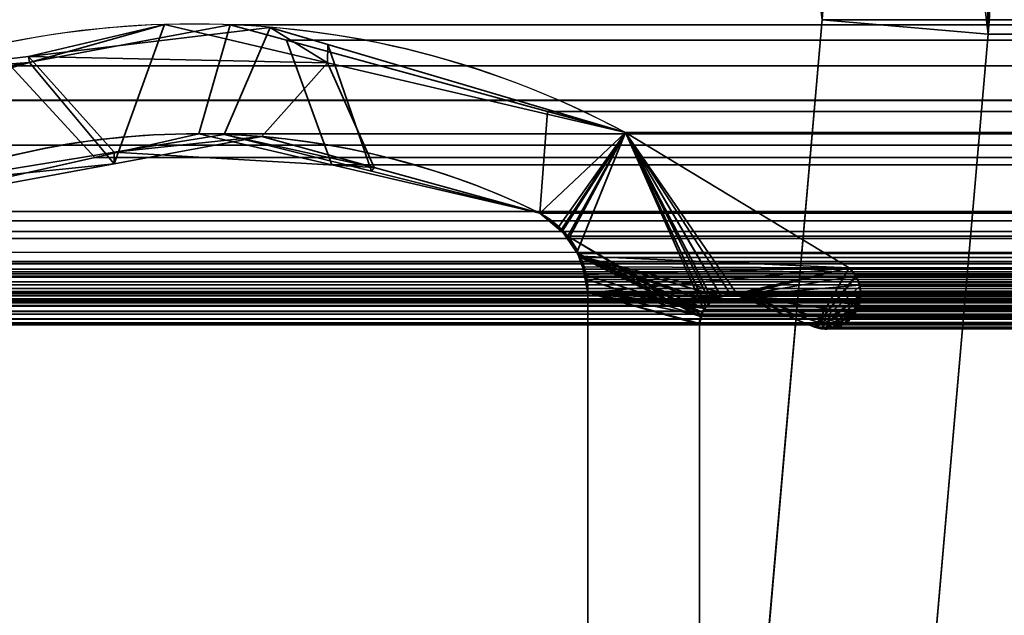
# Model space of a CAD drawing. Header units: millimetres. Extents: x -603 to 3703, y -115 to 193.
# Tile 459 of 656: x 1028.89 to 1037.74, y 8.93 to 14.28. Entities that reach past the tile are written whole.
import ezdxf

# ---------------------------------------------------------------- set-up
doc = ezdxf.new("R2010")
doc.units = ezdxf.units.MM
doc.layers.add('152', color=7, linetype='Continuous', true_color=0xffffff)

# ---------------------------------------------------------------- blocks, each defined once
blk = doc.blocks.new('UG_SURFACE_002')
at = {"layer": '152', "color": 252, "linetype": 'Continuous', "lineweight": 35}
for points in [[(2165, -18, 2212.25), (2165, 174.4, 2212.25), (835, 174.4, 2212.25), (835, -18, 2212.25)], [(985, -18, 2062.2499), (985, 174.4, 2062.2499), (2015.0001, 174.4, 2062.2499), (2015.0001, -18, 2062.2499)]]:
    blk.add_3dface(points, dxfattribs=at)
blk = doc.blocks.new('UG_SURFACE_050')
at = {"layer": '152', "color": 252, "linetype": 'Continuous', "lineweight": 35}
for points in [[(1036.1067, 14.2823, -8.75), (1036.0289, 14.9279, -8.75), (1037.4492, 15.41, -8.75), (1037.601, 14.1516, -8.75)], [(1037.5905, 14.7887, 2009.6595), (1037.601, 14.1516, -8.75), (1037.4492, 15.41, -8.75)], [(1036.0289, 14.9279, -8.75), (1036.1067, 14.2823, -8.75), (1036.1067, 14.2823, 2011.1434)], [(1036.1067, 14.2823, 2011.1434), (1036.1013, 14.6091, 2011.1487), (1036.0289, 14.9279, -8.75)], [(1037.601, 14.1516, 2009.649), (1037.5905, 14.7887, 2009.6595), (1036.1013, 14.6091, 2011.1487), (1036.1067, 14.2823, 2011.1434)], [(1037.5905, 14.7887, 2009.6595), (1037.601, 14.1516, 2009.649), (1037.601, 14.1516, -8.75)], [(1036.1067, 14.2823, 2011.1434), (1036.1067, 14.2823, -8.75), (1035.5085, 7.4461, -8.75), (1035.5085, 7.4461, 2011.7414)], [(1037.0028, 7.3154, 2010.2472), (1037.601, 14.1516, 2009.649), (1036.1067, 14.2823, 2011.1434), (1035.5085, 7.4461, 2011.7414)], [(1035.5085, 7.4461, -8.75), (1036.1067, 14.2823, -8.75), (1037.601, 14.1516, -8.75), (1037.0028, 7.3154, -8.75)], [(1037.601, 14.1516, 2009.649), (1037.0028, 7.3154, 2010.2472), (1037.0028, 7.3154, -8.75), (1037.601, 14.1516, -8.75)]]:
    blk.add_3dface(points, dxfattribs=at)
blk = doc.blocks.new('UG_SURFACE_055')
at = {"layer": '152', "color": 252, "linetype": 'Continuous', "lineweight": 35}
for points in [[(1036.1067, 14.2823, 2011.1434), (1036.1013, 14.6091, 2011.1487), (1037.5905, 14.7887, 2009.6595), (1037.601, 14.1516, 2009.649)], [(1962.4095, 14.7887, 2009.6595), (1037.601, 14.1516, 2009.649), (1037.5905, 14.7887, 2009.6595)], [(1962.4095, 14.7887, 2009.6595), (1962.399, 14.1516, 2009.649), (1037.601, 14.1516, 2009.649)], [(1036.1013, 14.6091, 2011.1487), (1963.8933, 14.2823, 2011.1434), (1963.8987, 14.6091, 2011.1487)], [(1036.1013, 14.6091, 2011.1487), (1036.1067, 14.2823, 2011.1434), (1963.8933, 14.2823, 2011.1434)], [(1023.5, -29.92, 2023.7501), (1976.5, -29.92, 2023.7501), (1976.5, 14.42, 2023.7501), (1023.5, 14.42, 2023.7501)], [(1025, -29.92, 2022.2499), (1025, 14.42, 2022.2499), (1975, 14.42, 2022.2499), (1975, -29.92, 2022.2499)], [(1036.1067, 14.2823, 2011.1434), (1035.5085, 7.4461, 2011.7414), (1964.4915, 7.4461, 2011.7414), (1963.8933, 14.2823, 2011.1434)], [(1035.5085, 7.4461, 2011.7414), (1036.1067, 14.2823, 2011.1434), (1037.601, 14.1516, 2009.649), (1037.0028, 7.3154, 2010.2472)], [(1037.601, 14.1516, 2009.649), (1962.399, 14.1516, 2009.649), (1962.9972, 7.3154, 2010.2472), (1037.0028, 7.3154, 2010.2472)]]:
    blk.add_3dface(points, dxfattribs=at)
blk = doc.blocks.new('UG_SURFACE_092')
at = {"layer": '152', "color": 7, "linetype": 'Continuous', "lineweight": 35}
for points in [[(1028.967, 13.9521, -8.75), (1030.192, 14.2393, 2017.0579), (1031.657, 13.8955, 2015.5931)], [(1028.967, 13.9521, -8.75), (1028.978, 13.897, 2018.2719), (1030.192, 14.2393, 2017.0579)], [(1031.657, 13.8955, 2015.5931), (1031.1409, 14.2136, -8.75), (1028.967, 13.9521, -8.75)], [(1028.967, 13.9521, -8.75), (1031.1409, 14.2136, -8.75), (1030.7267, 13.2515, -8.75), (1029.7376, 13.0907, -8.75)], [(1029.7383, 12.9862, 2017.5116), (1030.192, 14.2393, 2017.0579), (1028.978, 13.897, 2018.2719)], [(1029.7383, 12.9862, 2017.5116), (1031.0676, 13.231, 2016.1824), (1031.657, 13.8955, 2015.5931), (1030.192, 14.2393, 2017.0579)], [(1032.0545, 12.9202, -8.75), (1030.7267, 13.2515, -8.75), (1031.1409, 14.2136, -8.75), (1031.6603, 14.0597, -8.75)], [(1031.657, 13.8955, 2015.5931), (1031.6603, 14.0597, -8.75), (1031.1409, 14.2136, -8.75)], [(1031.6603, 14.0597, -8.75), (1031.657, 13.8955, 2015.5931), (1034.337, 13.2666, 2012.913)], [(1034.337, 13.2666, 2012.913), (1034.337, 13.2666, -8.75), (1031.6603, 14.0597, -8.75)], [(1031.6603, 14.0597, -8.75), (1034.337, 13.2666, -8.75), (1033.5678, 12.5427, -8.75), (1032.0545, 12.9202, -8.75)], [(1028.978, 13.897, 2018.2719), (1028.967, 13.9521, -8.75), (1027.8145, 13.8135, -8.75)], [(1029.7376, 13.0907, -8.75), (1027.9906, 12.8066, -8.75), (1027.8145, 13.8135, -8.75), (1028.967, 13.9521, -8.75)], [(1026.348, 13.1555, -8.75), (1026.348, 13.1555, 2020.9019), (1028.978, 13.897, 2018.2719)], [(1028.978, 13.897, 2018.2719), (1027.8145, 13.8135, -8.75), (1026.348, 13.1555, -8.75)], [(1028.978, 13.897, 2018.2719), (1026.348, 13.1555, 2020.9019), (1027.405, 12.5565, 2019.845), (1029.7383, 12.9862, 2017.5116)], [(1031.657, 13.8955, 2015.5931), (1031.0676, 13.231, 2016.1824), (1032.0758, 12.9535, 2015.1744)], [(1032.0758, 12.9535, 2015.1744), (1033.5678, 12.5427, 2013.6821), (1034.337, 13.2666, 2012.913), (1031.657, 13.8955, 2015.5931)], [(1029.7376, 13.0907, -8.75), (1030.7267, 13.2515, -8.75), (1032.0758, 12.9535, 2015.1744)], [(1032.0758, 12.9535, 2015.1744), (1031.0676, 13.231, 2016.1824), (1029.7376, 13.0907, -8.75)], [(1031.0676, 13.231, 2016.1824), (1029.7383, 12.9862, 2017.5116), (1029.7376, 13.0907, -8.75)], [(1030.7267, 13.2515, -8.75), (1032.0545, 12.9202, -8.75), (1032.0758, 12.9535, 2015.1744)], [(1033.7393, 12.4215, -8.75), (1033.5678, 12.5427, -8.75), (1034.337, 13.2666, -8.75)], [(1034.337, 13.2666, 2012.913), (1033.5678, 12.5427, 2013.6821), (1033.7597, 12.3814, 2013.4904)], [(1033.7604, 12.3921, -8.75), (1033.7393, 12.4215, -8.75), (1034.337, 13.2666, -8.75)], [(1033.7597, 12.3814, 2013.4904), (1033.8309, 12.3216, 2013.4192), (1034.337, 13.2666, 2012.913)], [(1033.9023, 12.1942, -8.75), (1033.7604, 12.3921, -8.75), (1034.337, 13.2666, -8.75)], [(1034.337, 13.2666, 2012.913), (1033.8309, 12.3216, 2013.4192), (1033.8992, 12.1889, 2013.3507)], [(1033.8992, 12.1889, 2013.3507), (1033.9653, 12.0607, 2013.2847), (1036.35, 12.0514, 2010.9), (1034.337, 13.2666, 2012.913)], [(1034.337, 13.2666, -8.75), (1036.35, 12.0514, -8.75), (1033.9299, 12.1557, -8.75), (1033.9023, 12.1942, -8.75)], [(1034.337, 13.2666, 2012.913), (1036.35, 12.0514, 2010.9), (1036.35, 12.0514, -8.75), (1034.337, 13.2666, -8.75)], [(1027.9906, 12.8066, -8.75), (1029.7376, 13.0907, -8.75), (1029.7383, 12.9862, 2017.5116)], [(1029.7383, 12.9862, 2017.5116), (1027.405, 12.5565, 2019.845), (1027.9906, 12.8066, -8.75)], [(1033.5678, 12.5427, 2013.6821), (1032.0758, 12.9535, 2015.1744), (1032.0545, 12.9202, -8.75)], [(1032.0545, 12.9202, -8.75), (1033.5678, 12.5427, -8.75), (1033.5678, 12.5427, 2013.6821)], [(1033.5678, 12.5427, -8.75), (1033.7393, 12.4215, -8.75), (1033.7597, 12.3814, 2013.4904)], [(1033.7597, 12.3814, 2013.4904), (1033.5678, 12.5427, 2013.6821), (1033.5678, 12.5427, -8.75)], [(1033.7393, 12.4215, -8.75), (1033.7604, 12.3921, -8.75), (1033.7597, 12.3814, 2013.4904)], [(1033.8309, 12.3216, 2013.4192), (1033.7597, 12.3814, 2013.4904), (1033.7604, 12.3921, -8.75)], [(1033.7604, 12.3921, -8.75), (1033.9023, 12.1942, -8.75), (1033.8992, 12.1889, 2013.3507)], [(1033.8992, 12.1889, 2013.3507), (1033.8309, 12.3216, 2013.4192), (1033.7604, 12.3921, -8.75)], [(1033.9653, 12.0607, 2013.2847), (1033.8992, 12.1889, 2013.3507), (1033.9023, 12.1942, -8.75)], [(1033.9023, 12.1942, -8.75), (1033.9299, 12.1557, -8.75), (1033.9756, 11.9915, 2013.2744)], [(1033.9756, 11.9915, 2013.2744), (1033.9653, 12.0607, 2013.2847), (1033.9023, 12.1942, -8.75)], [(1033.9653, 11.9898, -8.75), (1033.9299, 12.1557, -8.75), (1035.0285, 11.6524, -8.75)], [(1033.9299, 12.1557, -8.75), (1035.0879, 11.7338, -8.75), (1035.0528, 11.6857, -8.75)], [(1033.9299, 12.1557, -8.75), (1035.1832, 11.7922, -8.75), (1035.1096, 11.7471, -8.75)], [(1033.9299, 12.1557, -8.75), (1035.2839, 11.8082, -8.75), (1035.1878, 11.793, -8.75)], [(1035.1096, 11.7471, -8.75), (1035.0879, 11.7338, -8.75), (1033.9299, 12.1557, -8.75)], [(1035.3179, 11.8051, -8.75), (1035.2839, 11.8082, -8.75), (1033.9299, 12.1557, -8.75), (1036.35, 12.0514, -8.75)], [(1035.1878, 11.793, -8.75), (1035.1832, 11.7922, -8.75), (1033.9299, 12.1557, -8.75)], [(1035.0528, 11.6857, -8.75), (1035.0285, 11.6524, -8.75), (1033.9299, 12.1557, -8.75)], [(1033.9299, 12.1557, -8.75), (1033.9653, 11.9898, -8.75), (1033.9756, 11.9915, 2013.2744)], [(1036.35, 12.0514, 2010.9), (1033.9653, 12.0607, 2013.2847), (1033.9756, 11.9915, 2013.2744)], [(1033.9756, 11.9915, 2013.2744), (1034, 11.8277, 2013.2501), (1036.35, 12.0514, 2010.9)], [(1035.1884, 11.7875, 2012.0616), (1035.2839, 11.8082, 2011.9662), (1036.35, 12.0514, 2010.9), (1034, 11.8277, 2013.2501)], [(1036.35, 12.0514, 2010.9), (1035.2839, 11.8082, 2011.9662), (1035.3179, 11.8051, 2011.9321)], [(1036.35, 12.0514, -8.75), (1035.3515, 11.798, -8.75), (1035.3179, 11.8051, -8.75)], [(1035.3179, 11.8051, 2011.9321), (1035.3515, 11.798, 2011.8985), (1036.35, 12.0514, 2010.9)], [(1035.3515, 11.798, -8.75), (1036.35, 12.0514, -8.75), (1036.4059, 11.9797, -8.75)], [(1036.4075, 11.9798, 2010.8426), (1036.35, 12.0514, 2010.9), (1035.3515, 11.798, 2011.8985)], [(1036.35, 12.0514, -8.75), (1036.35, 12.0514, 2010.9), (1036.4075, 11.9798, 2010.8426)], [(1036.4075, 11.9798, 2010.8426), (1036.4059, 11.9797, -8.75), (1036.35, 12.0514, -8.75)], [(1034, 11.8277, 2013.2501), (1033.9756, 11.9915, 2013.2744), (1033.9653, 11.9898, -8.75)], [(1035.0285, 11.6524, -8.75), (1035.0208, 11.6205, -8.75), (1034, 11.8277, -8.75), (1033.9653, 11.9898, -8.75)], [(1033.9653, 11.9898, -8.75), (1034, 11.8277, -8.75), (1034, 11.8277, 2013.2501)], [(1036.4438, 11.8957, 2010.8061), (1036.4174, 11.9675, 2010.8325), (1036.4075, 11.9798, 2010.8426), (1035.3515, 11.798, 2011.8985)], [(1036.4059, 11.9797, -8.75), (1036.4217, 11.9593, -8.75), (1036.4392, 11.8953, -8.75), (1035.3515, 11.798, -8.75)], [(1036.4059, 11.9797, -8.75), (1036.4075, 11.9798, 2010.8426), (1036.4174, 11.9675, 2010.8325)], [(1036.4174, 11.9675, 2010.8325), (1036.4217, 11.9593, -8.75), (1036.4059, 11.9797, -8.75)], [(1036.4174, 11.9675, 2010.8325), (1036.4392, 11.8953, -8.75), (1036.4217, 11.9593, -8.75)], [(1036.4174, 11.9675, 2010.8325), (1036.4438, 11.8957, 2010.8061), (1036.4392, 11.8953, -8.75)], [(1035.3515, 11.798, 2011.8985), (1036.454, 11.81, 2010.7961), (1036.4498, 11.8796, 2010.8001), (1036.4438, 11.8957, 2010.8061)], [(1035.3515, 11.798, -8.75), (1036.4392, 11.8953, -8.75), (1036.4556, 11.835, -8.75), (1036.4528, 11.8107, -8.75)], [(1036.4556, 11.835, -8.75), (1036.4392, 11.8953, -8.75), (1036.4438, 11.8957, 2010.8061)], [(1036.4556, 11.835, -8.75), (1036.4438, 11.8957, 2010.8061), (1036.4498, 11.8796, 2010.8001)], [(1036.4498, 11.8796, 2010.8001), (1036.4528, 11.8107, -8.75), (1036.4556, 11.835, -8.75)], [(1036.4498, 11.8796, 2010.8001), (1036.454, 11.81, 2010.7961), (1036.4528, 11.8107, -8.75)], [(1034, 5.7035, -8.75), (1034, 11.8277, -8.75), (1035.0021, 11.5427, -8.75), (1035.0021, 7.7467, -8.75)], [(1035.0208, 11.6205, -8.75), (1035.0021, 11.5427, -8.75), (1034, 11.8277, -8.75)], [(1034, 11.8277, 2013.2501), (1035.0021, 11.5427, 2012.2478), (1035.0161, 11.6216, 2012.234)], [(1035.0021, 7.7467, 2012.2478), (1035.0021, 11.5427, 2012.2478), (1034, 11.8277, 2013.2501), (1034, 5.7035, 2013.2501)], [(1035.0161, 11.6216, 2012.234), (1035.0162, 11.6222, 2012.2337), (1034, 11.8277, 2013.2501)], [(1034, 11.8277, 2013.2501), (1035.1547, 11.7801, 2012.0952), (1035.1884, 11.7875, 2012.0616)], [(1034, 11.8277, 2013.2501), (1035.0614, 11.705, 2012.1887), (1035.1101, 11.7442, 2012.1398)], [(1035.1101, 11.7442, 2012.1398), (1035.1547, 11.7801, 2012.0952), (1034, 11.8277, 2013.2501)], [(1034, 11.8277, 2013.2501), (1035.0162, 11.6222, 2012.2337), (1035.0511, 11.6862, 2012.1989)], [(1035.0511, 11.6862, 2012.1989), (1035.0614, 11.705, 2012.1887), (1034, 11.8277, 2013.2501)], [(1034, 11.8277, -8.75), (1034, 5.7035, -8.75), (1034, 5.7035, 2013.2501), (1034, 11.8277, 2013.2501)], [(1035.1096, 11.7471, -8.75), (1035.1832, 11.7922, -8.75), (1035.1884, 11.7875, 2012.0616)], [(1035.1884, 11.7875, 2012.0616), (1035.1547, 11.7801, 2012.0952), (1035.1096, 11.7471, -8.75)], [(1035.1547, 11.7801, 2012.0952), (1035.1101, 11.7442, 2012.1398), (1035.1096, 11.7471, -8.75)], [(1035.1832, 11.7922, -8.75), (1035.1878, 11.793, -8.75), (1035.1884, 11.7875, 2012.0616)], [(1035.1878, 11.793, -8.75), (1035.2839, 11.8082, -8.75), (1035.2839, 11.8082, 2011.9662)], [(1035.2839, 11.8082, 2011.9662), (1035.1884, 11.7875, 2012.0616), (1035.1878, 11.793, -8.75)], [(1035.2839, 11.8082, -8.75), (1035.3179, 11.8051, -8.75), (1035.3515, 11.798, 2011.8985)], [(1035.3515, 11.798, 2011.8985), (1035.3179, 11.8051, 2011.9321), (1035.2839, 11.8082, -8.75)], [(1035.3179, 11.8051, 2011.9321), (1035.2839, 11.8082, 2011.9662), (1035.2839, 11.8082, -8.75)], [(1035.3179, 11.8051, -8.75), (1035.3515, 11.798, -8.75), (1035.3515, 11.798, 2011.8985)], [(1036.0974, 11.5103, -8.75), (1036.0399, 11.5173, -8.75), (1035.3515, 11.798, -8.75), (1036.4528, 11.8107, -8.75)], [(1035.3515, 11.798, 2011.8985), (1036.44, 11.724, 2010.8101), (1036.4553, 11.7899, 2010.7949), (1036.454, 11.81, 2010.7961)], [(1036.0399, 11.5173, 2011.21), (1035.3515, 11.798, 2011.8985), (1035.3515, 11.798, -8.75), (1036.0399, 11.5173, -8.75)], [(1036.202, 11.5184, 2011.0481), (1035.3515, 11.798, 2011.8985), (1036.0399, 11.5173, 2011.21), (1036.0966, 11.5037, 2011.1535)], [(1036.202, 11.5184, 2011.0481), (1036.2704, 11.528, 2010.9797), (1036.2986, 11.5489, 2010.9513), (1035.3515, 11.798, 2011.8985)], [(1036.2986, 11.5489, 2010.9513), (1036.3773, 11.6068, 2010.8726), (1036.4008, 11.6452, 2010.8492), (1035.3515, 11.798, 2011.8985)], [(1036.4008, 11.6452, 2010.8492), (1036.4344, 11.7002, 2010.8156), (1036.44, 11.724, 2010.8101), (1035.3515, 11.798, 2011.8985)], [(1036.2012, 11.5113, -8.75), (1036.1689, 11.5016, -8.75), (1036.0974, 11.5103, -8.75), (1036.4528, 11.8107, -8.75)], [(1036.2012, 11.5113, -8.75), (1036.4528, 11.8107, -8.75), (1036.4419, 11.723, -8.75)], [(1036.4553, 11.7899, 2010.7949), (1036.44, 11.724, 2010.8101), (1036.4419, 11.723, -8.75)], [(1036.4553, 11.7899, 2010.7949), (1036.4419, 11.723, -8.75), (1036.4528, 11.8107, -8.75)], [(1036.4528, 11.8107, -8.75), (1036.454, 11.81, 2010.7961), (1036.4553, 11.7899, 2010.7949)], [(1035.0614, 11.705, 2012.1887), (1035.0511, 11.6862, 2012.1989), (1035.0528, 11.6857, -8.75)], [(1035.0528, 11.6857, -8.75), (1035.0879, 11.7338, -8.75), (1035.1101, 11.7442, 2012.1398)], [(1035.1101, 11.7442, 2012.1398), (1035.0614, 11.705, 2012.1887), (1035.0528, 11.6857, -8.75)], [(1035.0879, 11.7338, -8.75), (1035.1096, 11.7471, -8.75), (1035.1101, 11.7442, 2012.1398)], [(1036.4419, 11.723, -8.75), (1036.4417, 11.7207, -8.75), (1036.3985, 11.6444, -8.75), (1036.2012, 11.5113, -8.75)], [(1036.3985, 11.6444, -8.75), (1036.4417, 11.7207, -8.75), (1036.44, 11.724, 2010.8101)], [(1036.44, 11.724, 2010.8101), (1036.4344, 11.7002, 2010.8156), (1036.3985, 11.6444, -8.75)], [(1036.4344, 11.7002, 2010.8156), (1036.4008, 11.6452, 2010.8492), (1036.3985, 11.6444, -8.75)], [(1036.4417, 11.7207, -8.75), (1036.4419, 11.723, -8.75), (1036.44, 11.724, 2010.8101)], [(1035.0021, 11.5427, -8.75), (1035.0208, 11.6205, -8.75), (1035.0161, 11.6216, 2012.234)], [(1035.0161, 11.6216, 2012.234), (1035.0021, 11.5427, 2012.2478), (1035.0021, 11.5427, -8.75)], [(1035.0162, 11.6222, 2012.2337), (1035.0161, 11.6216, 2012.234), (1035.0208, 11.6205, -8.75)], [(1035.0511, 11.6862, 2012.1989), (1035.0162, 11.6222, 2012.2337), (1035.0285, 11.6524, -8.75)], [(1035.0208, 11.6205, -8.75), (1035.0285, 11.6524, -8.75), (1035.0162, 11.6222, 2012.2337)], [(1035.0285, 11.6524, -8.75), (1035.0528, 11.6857, -8.75), (1035.0511, 11.6862, 2012.1989)], [(1036.2012, 11.5113, -8.75), (1036.3985, 11.6444, -8.75), (1036.3773, 11.6068, -8.75), (1036.2996, 11.5449, -8.75)], [(1036.3773, 11.6068, 2010.8726), (1036.2986, 11.5489, 2010.9513), (1036.2996, 11.5449, -8.75)], [(1036.2996, 11.5449, -8.75), (1036.3773, 11.6068, -8.75), (1036.3773, 11.6068, 2010.8726)], [(1036.3773, 11.6068, -8.75), (1036.3985, 11.6444, -8.75), (1036.4008, 11.6452, 2010.8492)], [(1036.4008, 11.6452, 2010.8492), (1036.3773, 11.6068, 2010.8726), (1036.3773, 11.6068, -8.75)], [(1035.0021, 11.5427, 2012.2478), (1035.0021, 7.7467, 2012.2478), (1035.0021, 7.7467, -8.75), (1035.0021, 11.5427, -8.75)], [(1036.0399, 11.5173, -8.75), (1036.0974, 11.5103, -8.75), (1036.0966, 11.5037, 2011.1535)], [(1036.0966, 11.5037, 2011.1535), (1036.0399, 11.5173, 2011.21), (1036.0399, 11.5173, -8.75)], [(1036.0966, 11.5037, 2011.1535), (1036.0969, 11.5036, 2011.153), (1036.202, 11.5184, 2011.0481)], [(1036.202, 11.5184, 2011.0481), (1036.0969, 11.5036, 2011.153), (1036.0974, 11.5103, -8.75)], [(1036.0974, 11.5103, -8.75), (1036.1689, 11.5016, -8.75), (1036.202, 11.5184, 2011.0481)], [(1036.1689, 11.5016, -8.75), (1036.2012, 11.5113, -8.75), (1036.202, 11.5184, 2011.0481)], [(1036.2012, 11.5113, -8.75), (1036.2915, 11.5385, -8.75), (1036.2986, 11.5489, 2010.9513)], [(1036.2986, 11.5489, 2010.9513), (1036.2704, 11.528, 2010.9797), (1036.2012, 11.5113, -8.75)], [(1036.2996, 11.5449, -8.75), (1036.2915, 11.5385, -8.75), (1036.2012, 11.5113, -8.75)], [(1036.2704, 11.528, 2010.9797), (1036.202, 11.5184, 2011.0481), (1036.2012, 11.5113, -8.75)], [(1036.2915, 11.5385, -8.75), (1036.2996, 11.5449, -8.75), (1036.2986, 11.5489, 2010.9513)], [(1036.0969, 11.5036, 2011.153), (1036.0966, 11.5037, 2011.1535), (1036.0974, 11.5103, -8.75)]]:
    blk.add_3dface(points, dxfattribs=at)
blk = doc.blocks.new('UG_SURFACE_093')
at = {"layer": '152', "color": 7, "linetype": 'Continuous', "lineweight": 35}
for points in [[(1028.805, 13.867, 2018.445), (1030.7813, 14.2362, 2016.4688), (1030.4995, 13.2561, 2016.7506), (1029.5644, 13.0447, 2017.6857)], [(1028.805, 13.867, 2018.445), (1971.195, 13.867, 2018.445), (1969.2187, 14.2362, 2016.4688)], [(1030.7813, 14.2362, 2016.4688), (1028.805, 13.867, 2018.445), (1969.2187, 14.2362, 2016.4688)], [(1031.6956, 12.978, 2015.5544), (1030.4995, 13.2561, 2016.7506), (1030.7813, 14.2362, 2016.4688), (1031.2877, 14.0981, 2015.9624)], [(1969.2187, 14.2362, 2016.4688), (1968.7123, 14.0981, 2015.9624), (1031.2877, 14.0981, 2015.9624), (1030.7813, 14.2362, 2016.4688)], [(1031.2877, 14.0981, 2015.9624), (1033.6369, 13.4575, 2013.613), (1033.5678, 12.5427, 2013.6821), (1031.6956, 12.978, 2015.5544)], [(1031.2877, 14.0981, 2015.9624), (1968.7123, 14.0981, 2015.9624), (1966.3631, 13.4575, 2013.613), (1033.6369, 13.4575, 2013.613)], [(1029.5644, 13.0447, 2017.6857), (1027.405, 12.5565, 2019.845), (1027.15, 13.5578, 2020.1001), (1028.805, 13.867, 2018.445)], [(1972.85, 13.5578, 2020.1001), (1971.195, 13.867, 2018.445), (1028.805, 13.867, 2018.445), (1027.15, 13.5578, 2020.1001)], [(1027.15, 13.5578, 2020.1001), (1026.348, 13.1555, 2020.9019), (1973.652, 13.1555, 2020.9019)], [(1027.15, 13.5578, 2020.1001), (1973.652, 13.1555, 2020.9019), (1972.85, 13.5578, 2020.1001)], [(1033.7692, 12.3774, 2013.4807), (1033.5678, 12.5427, 2013.6821), (1033.6369, 13.4575, 2013.613), (1034.337, 13.2666, 2012.913)], [(1033.6369, 13.4575, 2013.613), (1966.3631, 13.4575, 2013.613), (1965.663, 13.2666, 2012.913), (1034.337, 13.2666, 2012.913)], [(1970.4359, 13.048, 2017.6859), (1029.5644, 13.0447, 2017.6857), (1030.4995, 13.2561, 2016.7506)], [(1030.4995, 13.2561, 2016.7506), (1031.6956, 12.978, 2015.5544), (1968.2879, 13.1186, 2015.538)], [(1968.2879, 13.1186, 2015.538), (1969.5216, 13.2561, 2016.7716), (1030.4995, 13.2561, 2016.7506)], [(1969.5216, 13.2561, 2016.7716), (1970.4359, 13.048, 2017.6859), (1030.4995, 13.2561, 2016.7506)], [(1034.337, 13.2666, 2012.913), (1033.8188, 12.3367, 2013.4311), (1033.7692, 12.3774, 2013.4807)], [(1033.8188, 12.3367, 2013.4311), (1034.337, 13.2666, 2012.913), (1035.0415, 11.6764, 2012.2087), (1035.0202, 11.6289, 2012.2297)], [(1036.0399, 11.5173, 2011.21), (1035.3515, 11.798, 2011.8985), (1034.337, 13.2666, 2012.913), (1036.35, 12.0514, 2010.9)], [(1034.337, 13.2666, 2012.913), (1035.2839, 11.8082, 2011.9662), (1035.1974, 11.7967, 2012.0528)], [(1034.337, 13.2666, 2012.913), (1035.0993, 11.7439, 2012.1508), (1035.0629, 11.7014, 2012.187)], [(1034.337, 13.2666, 2012.913), (1035.1965, 11.7966, 2012.0535), (1035.1241, 11.7573, 2012.126)], [(1035.3515, 11.798, 2011.8985), (1035.2839, 11.8082, 2011.9662), (1034.337, 13.2666, 2012.913)], [(1035.0629, 11.7014, 2012.187), (1035.0415, 11.6764, 2012.2087), (1034.337, 13.2666, 2012.913)], [(1035.1974, 11.7967, 2012.0528), (1035.1965, 11.7966, 2012.0535), (1034.337, 13.2666, 2012.913)], [(1035.1241, 11.7573, 2012.126), (1035.0993, 11.7439, 2012.1508), (1034.337, 13.2666, 2012.913)], [(1965.663, 13.2666, 2012.913), (1963.65, 12.0514, 2010.9), (1036.35, 12.0514, 2010.9), (1034.337, 13.2666, 2012.913)], [(1975.4446, 12.0875, 2022.6946), (1973.652, 13.1555, 2020.9019), (1026.348, 13.1555, 2020.9019), (1024.5554, 12.0875, 2022.6946)], [(1967.9768, 13.084, 2015.2268), (1968.2879, 13.1186, 2015.538), (1031.6956, 12.978, 2015.5544)], [(1972.595, 12.5565, 2019.845), (1027.405, 12.5565, 2019.845), (1029.5644, 13.0447, 2017.6857)], [(1029.5644, 13.0447, 2017.6857), (1970.4359, 13.048, 2017.6859), (1972.595, 12.5565, 2019.845)], [(1967.9768, 13.084, 2015.2268), (1031.6956, 12.978, 2015.5544), (1033.5678, 12.5427, 2013.6821)], [(1033.5678, 12.5427, 2013.6821), (1966.4322, 12.5427, 2013.6821), (1967.9768, 13.084, 2015.2268)], [(1027.2902, 12.4749, 2019.9597), (1027.405, 12.5565, 2019.845), (1972.595, 12.5565, 2019.845)], [(1972.595, 12.5565, 2019.845), (1972.7128, 12.484, 2019.9628), (1027.2902, 12.4749, 2019.9597)], [(1033.7692, 12.3774, 2013.4807), (1966.2308, 12.3774, 2013.4807), (1966.4322, 12.5427, 2013.6821), (1033.5678, 12.5427, 2013.6821)], [(1972.7702, 12.4486, 2020.0202), (1027.1101, 12.316, 2020.1399), (1027.1529, 12.3772, 2020.097)], [(1972.7702, 12.4486, 2020.0202), (1972.8895, 12.3135, 2020.1395), (1027.1101, 12.316, 2020.1399)], [(1027.1529, 12.3772, 2020.097), (1027.2902, 12.4749, 2019.9597), (1972.7128, 12.484, 2019.9628)], [(1972.7128, 12.484, 2019.9628), (1972.7702, 12.4486, 2020.0202), (1027.1529, 12.3772, 2020.097)], [(1027.022, 12.19, 2020.2281), (1027.1101, 12.316, 2020.1399), (1972.8895, 12.3135, 2020.1395)], [(1972.8895, 12.3135, 2020.1395), (1972.942, 12.2541, 2020.1919), (1027.022, 12.19, 2020.2281)], [(1966.1812, 12.3367, 2013.4311), (1033.7692, 12.3774, 2013.4807), (1033.8188, 12.3367, 2013.4311)], [(1966.1812, 12.3367, 2013.4311), (1966.2308, 12.3774, 2013.4807), (1033.7692, 12.3774, 2013.4807)], [(1033.8188, 12.3367, 2013.4311), (1966.0872, 12.1809, 2013.3371), (1966.1812, 12.3367, 2013.4311)], [(1033.8188, 12.3367, 2013.4311), (1033.9128, 12.1809, 2013.3371), (1966.0872, 12.1809, 2013.3371)], [(1035.0202, 11.6289, 2012.2297), (1035.0138, 11.6145, 2012.2364), (1033.8188, 12.3367, 2013.4311)], [(1033.9128, 12.1809, 2013.3371), (1033.8188, 12.3367, 2013.4311), (1035.0138, 11.6145, 2012.2364)], [(1972.942, 12.2541, 2020.1919), (1026.9928, 12.1065, 2020.2572), (1027.022, 12.19, 2020.2281)], [(1972.942, 12.2541, 2020.1919), (1973.0098, 12.1077, 2020.2599), (1026.9928, 12.1065, 2020.2572)], [(1966.0091, 11.9475, 2013.2592), (1033.9128, 12.1809, 2013.3371), (1033.935, 12.1441, 2013.315)], [(1966.0091, 11.9475, 2013.2592), (1966.065, 12.1441, 2013.315), (1033.9128, 12.1809, 2013.3371)], [(1966.065, 12.1441, 2013.315), (1966.0872, 12.1809, 2013.3371), (1033.9128, 12.1809, 2013.3371)], [(1035.0138, 11.6145, 2012.2364), (1033.935, 12.1441, 2013.315), (1033.9128, 12.1809, 2013.3371)], [(1966.0089, 11.9448, 2013.2589), (1033.935, 12.1441, 2013.315), (1033.9909, 11.9475, 2013.2592)], [(1033.935, 12.1441, 2013.315), (1966.0089, 11.9448, 2013.2589), (1966.0091, 11.9475, 2013.2592)], [(1033.9909, 11.9475, 2013.2592), (1033.935, 12.1441, 2013.315), (1035.0138, 11.6145, 2012.2364)], [(1024.5554, 12.0875, 2022.6946), (1024.5012, 12.0383, 2022.7487), (1975.498, 12.0365, 2022.748)], [(1975.498, 12.0365, 2022.748), (1975.4446, 12.0875, 2022.6946), (1024.5554, 12.0875, 2022.6946)], [(1026.9547, 11.9977, 2020.2954), (1026.9928, 12.1065, 2020.2572), (1973.0098, 12.1077, 2020.2599)], [(1973.0098, 12.1077, 2020.2599), (1973.025, 12.0751, 2020.2749), (1026.9547, 11.9977, 2020.2954)], [(1973.025, 12.0751, 2020.2749), (1973.0616, 11.8663, 2020.3116), (1026.9547, 11.9977, 2020.2954)], [(1036.35, 12.0514, 2010.9), (1036.4089, 11.9819, 2010.8411), (1036.0399, 11.5173, 2011.21)], [(1036.4089, 11.9819, 2010.8411), (1036.35, 12.0514, 2010.9), (1963.65, 12.0514, 2010.9)], [(1036.4089, 11.9819, 2010.8411), (1963.65, 12.0514, 2010.9), (1963.5876, 11.9763, 2010.8376)], [(1975.5521, 11.9652, 2022.8021), (1024.4472, 11.9664, 2022.8028), (1024.4319, 11.9258, 2022.8181)], [(1024.4319, 11.9258, 2022.8181), (1975.569, 11.9316, 2022.819), (1975.5521, 11.9652, 2022.8021)], [(1024.4516, 11.9779, 2022.7985), (1024.4472, 11.9664, 2022.8028), (1975.5521, 11.9652, 2022.8021)], [(1975.5521, 11.9652, 2022.8021), (1024.4761, 12.0155, 2022.774), (1024.4516, 11.9779, 2022.7985)], [(1024.5012, 12.0383, 2022.7487), (1024.4761, 12.0155, 2022.774), (1975.5329, 12.0032, 2022.7828)], [(1024.4761, 12.0155, 2022.774), (1975.5521, 11.9652, 2022.8021), (1975.5329, 12.0032, 2022.7828)], [(1975.5329, 12.0032, 2022.7828), (1975.498, 12.0365, 2022.748), (1024.5012, 12.0383, 2022.7487)], [(1973.0616, 11.8663, 2020.3116), (1026.9384, 11.8663, 2020.3116), (1026.9547, 11.9977, 2020.2954)], [(1036.4089, 11.9819, 2010.8411), (1036.4127, 11.9737, 2010.8373), (1036.0399, 11.5173, 2011.21)], [(1036.0399, 11.5173, 2011.21), (1036.4127, 11.9737, 2010.8373), (1036.4401, 11.9155, 2010.8099), (1036.4461, 11.8863, 2010.8039)], [(1963.5876, 11.9763, 2010.8376), (1036.4127, 11.9737, 2010.8373), (1036.4089, 11.9819, 2010.8411)], [(1963.5876, 11.9763, 2010.8376), (1963.5868, 11.9742, 2010.8368), (1036.4127, 11.9737, 2010.8373)], [(1036.4401, 11.9155, 2010.8099), (1036.4127, 11.9737, 2010.8373), (1963.5868, 11.9742, 2010.8368)], [(1036.4401, 11.9155, 2010.8099), (1963.5868, 11.9742, 2010.8368), (1963.5551, 11.8998, 2010.8051)], [(1024.4216, 11.8984, 2022.8283), (1024.4156, 11.8382, 2022.8345), (1975.5852, 11.846, 2022.8353)], [(1024.4319, 11.9258, 2022.8181), (1024.4216, 11.8984, 2022.8283), (1975.5852, 11.846, 2022.8353)], [(1024.4319, 11.9258, 2022.8181), (1975.5698, 11.9274, 2022.8198), (1975.569, 11.9316, 2022.819)], [(1975.5852, 11.846, 2022.8353), (1975.5698, 11.9274, 2022.8198), (1024.4319, 11.9258, 2022.8181)], [(1033.9909, 11.9475, 2013.2592), (1033.9911, 11.9448, 2013.2589), (1966.0089, 11.9448, 2013.2589)], [(1033.9911, 11.9448, 2013.2589), (1033.9909, 11.9475, 2013.2592), (1035.0138, 11.6145, 2012.2364)], [(1034, 11.8277, 2013.2501), (1966, 11.8277, 2013.2501), (1966.0089, 11.9448, 2013.2589), (1033.9911, 11.9448, 2013.2589)], [(1035.0138, 11.6145, 2012.2364), (1035.0035, 11.5516, 2012.2464), (1034, 11.8277, 2013.2501), (1033.9911, 11.9448, 2013.2589)], [(1036.4461, 11.8863, 2010.8039), (1036.4552, 11.8424, 2010.7949), (1036.4527, 11.791, 2010.7975), (1036.0399, 11.5173, 2011.21)], [(1963.5551, 11.8998, 2010.8051), (1036.4461, 11.8863, 2010.8039), (1036.4401, 11.9155, 2010.8099)], [(1963.5551, 11.8998, 2010.8051), (1963.5534, 11.8868, 2010.8035), (1036.4461, 11.8863, 2010.8039)], [(1036.4552, 11.8424, 2010.7949), (1036.4461, 11.8863, 2010.8039), (1963.5534, 11.8868, 2010.8035)], [(1036.4552, 11.8424, 2010.7949), (1963.5534, 11.8868, 2010.8035), (1963.5438, 11.8115, 2010.7937)], [(1975.5851, 11.8384, 2022.835), (1024.4156, 11.8382, 2022.8345), (1024.4145, 11.8282, 2022.8355)], [(1024.4145, 11.8282, 2022.8355), (1024.4242, 11.7582, 2022.826), (1975.5851, 11.8384, 2022.835)], [(1024.4156, 11.8382, 2022.8345), (1975.5851, 11.8384, 2022.835), (1975.5852, 11.846, 2022.8353)], [(1975.5844, 11.8085, 2022.8345), (1975.5851, 11.8384, 2022.835), (1024.4242, 11.7582, 2022.826)], [(1975.5844, 11.8085, 2022.8345), (1024.4242, 11.7582, 2022.826), (1024.428, 11.7445, 2022.8219)], [(1024.428, 11.7445, 2022.8219), (1975.572, 11.7445, 2022.8219), (1975.5844, 11.8085, 2022.8345)], [(1974.3996, 11.8171, 2021.6496), (1975.1971, 11.5484, 2022.4471), (1024.8029, 11.5484, 2022.4471), (1025.6004, 11.8171, 2021.6496)], [(1974.3996, 11.8171, 2021.6496), (1025.6004, 11.8171, 2021.6496), (1025.6144, 11.8176, 2021.6355)], [(1974.3232, 11.8261, 2021.5731), (1025.6144, 11.8176, 2021.6355), (1025.6871, 11.8201, 2021.5631)], [(1974.3232, 11.8261, 2021.5731), (1974.3855, 11.8187, 2021.6355), (1025.6144, 11.8176, 2021.6355)], [(1025.6144, 11.8176, 2021.6355), (1974.3855, 11.8187, 2021.6355), (1974.3996, 11.8171, 2021.6496)], [(1025.6871, 11.8201, 2021.5631), (1974.3134, 11.823, 2021.5635), (1974.3232, 11.8261, 2021.5731)], [(1974.3134, 11.823, 2021.5635), (1025.6871, 11.8201, 2021.5631), (1025.7167, 11.8212, 2021.5333)], [(1025.7167, 11.8212, 2021.5333), (1974.2395, 11.7993, 2021.4894), (1974.3134, 11.823, 2021.5635)], [(1025.7167, 11.8212, 2021.5333), (1025.7601, 11.8001, 2021.4899), (1974.2395, 11.7993, 2021.4894)], [(1974.1986, 11.7862, 2021.4486), (1025.7601, 11.8001, 2021.4899), (1025.8185, 11.7716, 2021.4317)], [(1974.1986, 11.7862, 2021.4486), (1974.2395, 11.7993, 2021.4894), (1025.7601, 11.8001, 2021.4899)], [(1025.8185, 11.7716, 2021.4317), (1974.1828, 11.7701, 2021.4329), (1974.1986, 11.7862, 2021.4486)], [(1026.9384, 6.7187, 2020.3116), (1026.9384, 11.8663, 2020.3116), (1973.0616, 11.8663, 2020.3116), (1973.0616, 6.7187, 2020.3116)], [(1034, 11.8277, 2013.2501), (1034, 5.7035, 2013.2501), (1966, 5.7035, 2013.2501), (1966, 11.8277, 2013.2501)], [(1035.0035, 11.5516, 2012.2464), (1035.0021, 11.5427, 2012.2478), (1034, 11.8277, 2013.2501)], [(1035.0021, 11.5427, 2012.2478), (1035.0021, 7.7467, 2012.2478), (1034, 5.7035, 2013.2501), (1034, 11.8277, 2013.2501)], [(1964.8759, 11.7573, 2012.126), (1035.1241, 11.7573, 2012.126), (1035.1965, 11.7966, 2012.0535)], [(1035.1965, 11.7966, 2012.0535), (1035.1974, 11.7967, 2012.0528), (1964.8026, 11.7962, 2012.0525), (1964.8067, 11.7956, 2012.0566)], [(1964.8067, 11.7956, 2012.0566), (1964.8759, 11.7573, 2012.126), (1035.1965, 11.7966, 2012.0535)], [(1964.8026, 11.7962, 2012.0525), (1035.1974, 11.7967, 2012.0528), (1035.2839, 11.8082, 2011.9662)], [(1035.2839, 11.8082, 2011.9662), (1964.7161, 11.8082, 2011.9662), (1964.8026, 11.7962, 2012.0525)], [(1964.6646, 11.8019, 2011.9145), (1035.2839, 11.8082, 2011.9662), (1035.3515, 11.798, 2011.8985)], [(1964.6646, 11.8019, 2011.9145), (1964.7161, 11.8082, 2011.9662), (1035.2839, 11.8082, 2011.9662)], [(1035.3515, 11.798, 2011.8985), (1964.6485, 11.798, 2011.8985), (1964.6646, 11.8019, 2011.9145)], [(1963.9601, 11.5173, 2011.21), (1964.6485, 11.798, 2011.8985), (1035.3515, 11.798, 2011.8985), (1036.0399, 11.5173, 2011.21)], [(1036.0399, 11.5173, 2011.21), (1036.4527, 11.791, 2010.7975), (1036.451, 11.758, 2010.7989), (1036.431, 11.6956, 2010.8192)], [(1036.451, 11.758, 2010.7989), (1963.5465, 11.7913, 2010.7965), (1963.5541, 11.7351, 2010.8042)], [(1036.451, 11.758, 2010.7989), (1036.4527, 11.791, 2010.7975), (1963.5465, 11.7913, 2010.7965)], [(1963.5438, 11.8115, 2010.7937), (1036.4527, 11.791, 2010.7975), (1036.4552, 11.8424, 2010.7949)], [(1963.5438, 11.8115, 2010.7937), (1963.5465, 11.7913, 2010.7965), (1036.4527, 11.791, 2010.7975)], [(1024.4323, 11.736, 2022.8179), (1975.5677, 11.736, 2022.8179), (1975.572, 11.7445, 2022.8219), (1024.428, 11.7445, 2022.8219)], [(1975.5313, 11.662, 2022.7814), (1024.4323, 11.736, 2022.8179), (1024.4687, 11.662, 2022.7814)], [(1975.5313, 11.662, 2022.7814), (1975.5677, 11.736, 2022.8179), (1024.4323, 11.736, 2022.8179)], [(1974.1828, 11.7701, 2021.4329), (1025.8185, 11.7716, 2021.4317), (1025.8265, 11.7677, 2021.4236)], [(1025.8265, 11.7677, 2021.4236), (1974.1271, 11.7128, 2021.3771), (1974.1828, 11.7701, 2021.4329)], [(1025.8265, 11.7677, 2021.4236), (1025.8732, 11.7134, 2021.3768), (1974.1271, 11.7128, 2021.3771)], [(1974.1204, 11.7061, 2021.3704), (1025.8732, 11.7134, 2021.3768), (1025.88, 11.7055, 2021.3699)], [(1974.1204, 11.7061, 2021.3704), (1974.1271, 11.7128, 2021.3771), (1025.8732, 11.7134, 2021.3768)], [(1025.88, 11.7055, 2021.3699), (1974.0888, 11.6334, 2021.3387), (1974.1204, 11.7061, 2021.3704)], [(1025.88, 11.7055, 2021.3699), (1025.9112, 11.6334, 2021.3387), (1974.0888, 11.6334, 2021.3387)], [(1964.9585, 11.6764, 2012.2087), (1035.0415, 11.6764, 2012.2087), (1035.0629, 11.7014, 2012.187)], [(1964.9017, 11.7431, 2012.1517), (1035.0629, 11.7014, 2012.187), (1035.0993, 11.7439, 2012.1508)], [(1964.9017, 11.7431, 2012.1517), (1964.9371, 11.7015, 2012.1872), (1035.0629, 11.7014, 2012.187)], [(1035.0629, 11.7014, 2012.187), (1964.9371, 11.7015, 2012.1872), (1964.9585, 11.6764, 2012.2087)], [(1964.9017, 11.7431, 2012.1517), (1035.0993, 11.7439, 2012.1508), (1035.1241, 11.7573, 2012.126)], [(1035.1241, 11.7573, 2012.126), (1964.8759, 11.7573, 2012.126), (1964.9017, 11.7431, 2012.1517)], [(1036.1261, 11.5091, 2011.1239), (1036.0399, 11.5173, 2011.21), (1036.431, 11.6956, 2010.8192)], [(1036.2209, 11.5179, 2011.029), (1036.1853, 11.5034, 2011.0648), (1036.1261, 11.5091, 2011.1239), (1036.431, 11.6956, 2010.8192)], [(1036.299, 11.5493, 2010.951), (1036.2209, 11.5179, 2011.029), (1036.431, 11.6956, 2010.8192)], [(1036.299, 11.5493, 2010.951), (1036.431, 11.6956, 2010.8192), (1036.4263, 11.6814, 2010.8237), (1036.3837, 11.6165, 2010.8664)], [(1036.4263, 11.6814, 2010.8237), (1963.5694, 11.6961, 2010.8194), (1963.5806, 11.6675, 2010.8306)], [(1036.4263, 11.6814, 2010.8237), (1036.431, 11.6956, 2010.8192), (1963.5694, 11.6961, 2010.8194)], [(1963.5541, 11.7351, 2010.8042), (1036.431, 11.6956, 2010.8192), (1036.451, 11.758, 2010.7989)], [(1963.5541, 11.7351, 2010.8042), (1963.5694, 11.6961, 2010.8194), (1036.431, 11.6956, 2010.8192)], [(1024.4687, 11.662, 2022.7814), (1024.4725, 11.6582, 2022.7776), (1975.5275, 11.6582, 2022.7776), (1975.5313, 11.662, 2022.7814)], [(1975.5275, 11.6582, 2022.7776), (1024.4725, 11.6582, 2022.7776), (1024.539, 11.5917, 2022.711)], [(1024.539, 11.5917, 2022.711), (1975.461, 11.5914, 2022.711), (1975.5275, 11.6582, 2022.7776)], [(1974.0888, 7.3541, 2021.3387), (1974.0888, 11.6334, 2021.3387), (1025.9112, 11.6334, 2021.3387), (1025.9112, 7.3541, 2021.3387)], [(1964.9862, 11.6145, 2012.2364), (1035.0035, 11.5516, 2012.2464), (1035.0138, 11.6145, 2012.2364)], [(1964.9862, 11.6145, 2012.2364), (1964.9965, 11.5516, 2012.2464), (1035.0035, 11.5516, 2012.2464)], [(1035.0138, 11.6145, 2012.2364), (1035.0202, 11.6289, 2012.2297), (1964.9798, 11.6289, 2012.2297), (1964.9862, 11.6145, 2012.2364)], [(1964.9585, 11.6764, 2012.2087), (1035.0202, 11.6289, 2012.2297), (1035.0415, 11.6764, 2012.2087)], [(1964.9585, 11.6764, 2012.2087), (1964.9798, 11.6289, 2012.2297), (1035.0202, 11.6289, 2012.2297)], [(1036.3837, 11.6165, 2010.8664), (1036.3773, 11.6068, 2010.8726), (1036.3261, 11.5603, 2010.9239), (1036.299, 11.5493, 2010.951)], [(1036.3261, 11.5603, 2010.9239), (1963.6227, 11.6068, 2010.8726), (1963.7012, 11.5469, 2010.9513)], [(1036.3261, 11.5603, 2010.9239), (1036.3773, 11.6068, 2010.8726), (1963.6227, 11.6068, 2010.8726)], [(1036.3773, 11.6068, 2010.8726), (1036.3837, 11.6165, 2010.8664), (1963.6161, 11.6163, 2010.8662)], [(1963.6161, 11.6163, 2010.8662), (1963.6227, 11.6068, 2010.8726), (1036.3773, 11.6068, 2010.8726)], [(1963.5806, 11.6675, 2010.8306), (1036.3837, 11.6165, 2010.8664), (1036.4263, 11.6814, 2010.8237)], [(1963.5806, 11.6675, 2010.8306), (1963.6161, 11.6163, 2010.8662), (1036.3837, 11.6165, 2010.8664)], [(1975.4601, 11.5905, 2022.7101), (1024.539, 11.5917, 2022.711), (1024.5411, 11.5896, 2022.7089)], [(1975.4601, 11.5905, 2022.7101), (1975.461, 11.5914, 2022.711), (1024.539, 11.5917, 2022.711)], [(1975.4601, 11.5905, 2022.7101), (1024.5411, 11.5896, 2022.7089), (1024.622, 11.5553, 2022.6281)], [(1024.622, 11.5553, 2022.6281), (1975.3782, 11.5548, 2022.6281), (1975.4601, 11.5905, 2022.7101)], [(1975.3782, 11.5548, 2022.6281), (1024.622, 11.5553, 2022.6281), (1024.658, 11.54, 2022.5921)], [(1975.3457, 11.5407, 2022.5956), (1975.3782, 11.5548, 2022.6281), (1024.658, 11.54, 2022.5921)], [(1975.3457, 11.5407, 2022.5956), (1024.658, 11.54, 2022.5921), (1024.7089, 11.5412, 2022.541)], [(1024.7089, 11.5412, 2022.541), (1975.2913, 11.5435, 2022.5413), (1975.3457, 11.5407, 2022.5956)], [(1975.2913, 11.5435, 2022.5413), (1024.7089, 11.5412, 2022.541), (1024.7829, 11.5429, 2022.4671)], [(1024.7829, 11.5429, 2022.4671), (1975.1971, 11.5484, 2022.4471), (1975.2913, 11.5435, 2022.5413)], [(1024.7829, 11.5429, 2022.4671), (1024.8029, 11.5484, 2022.4471), (1975.1971, 11.5484, 2022.4471)], [(1035.0035, 11.5516, 2012.2464), (1964.9965, 11.5516, 2012.2464), (1964.9979, 11.5427, 2012.2478), (1035.0021, 11.5427, 2012.2478)], [(1964.9979, 11.5427, 2012.2478), (1964.9979, 7.7467, 2012.2478), (1035.0021, 7.7467, 2012.2478), (1035.0021, 11.5427, 2012.2478)], [(1036.0399, 11.5173, 2011.21), (1036.1261, 11.5091, 2011.1239), (1963.8742, 11.5017, 2011.1241)], [(1963.8742, 11.5017, 2011.1241), (1963.9083, 11.5044, 2011.1582), (1036.0399, 11.5173, 2011.21)], [(1963.9083, 11.5044, 2011.1582), (1963.9601, 11.5173, 2011.21), (1036.0399, 11.5173, 2011.21)], [(1036.1853, 11.5034, 2011.0648), (1963.7786, 11.5187, 2011.0285), (1963.8566, 11.5004, 2011.1067)], [(1036.1853, 11.5034, 2011.0648), (1036.2209, 11.5179, 2011.029), (1963.7786, 11.5187, 2011.0285)], [(1963.7202, 11.5324, 2010.9704), (1036.2209, 11.5179, 2011.029), (1036.299, 11.5493, 2010.951)], [(1963.7202, 11.5324, 2010.9704), (1963.7786, 11.5187, 2011.0285), (1036.2209, 11.5179, 2011.029)], [(1963.7012, 11.5469, 2010.9513), (1036.299, 11.5493, 2010.951), (1036.3261, 11.5603, 2010.9239)], [(1036.299, 11.5493, 2010.951), (1963.7012, 11.5469, 2010.9513), (1963.7202, 11.5324, 2010.9704)], [(1963.8566, 11.5004, 2011.1067), (1036.1261, 11.5091, 2011.1239), (1036.1853, 11.5034, 2011.0648)], [(1963.8566, 11.5004, 2011.1067), (1963.8742, 11.5017, 2011.1241), (1036.1261, 11.5091, 2011.1239)]]:
    blk.add_3dface(points, dxfattribs=at)

msp = doc.modelspace()

# ---------------------------------------------------------------- linework, layer by layer
at = {"layer": '152', "linetype": 'Continuous', "lineweight": -3}
for p, q in [((1036.1067, 14.2823, 2011.1433), (1035.5086, 7.4461, 2011.7414)), ((1035.5086, 7.4461, -8.75), (1036.1067, 14.2823, -8.75)), ((1036.1067, 14.2823, 2011.1433), (1035.5086, 7.4461, 2011.7414)), ((1963.8933, 14.2823, 2011.1433), (1036.1067, 14.2823, 2011.1433)), ((1036.1067, 14.2823, 2011.1433), (1036.1067, 14.2823, -8.75)), ((1037.0029, 7.3154, -8.75), (1037.6009, 14.1516, -8.75)), ((1037.6009, 14.1516, 2009.6491), (1037.0029, 7.3154, 2010.2471)), ((1037.6009, 14.1516, 2009.6491), (1037.0029, 7.3154, 2010.2471)), ((1037.6009, 14.1516, 2009.6491), (1037.6009, 14.1516, -8.75)), ((1962.3991, 14.1516, 2009.6491), (1037.6009, 14.1516, 2009.6491)), ((1034.337, 13.2666, 2012.913), (1034.337, 13.2666, -8.75)), ((1034.337, 13.2666, 2012.913), (1036.3501, 12.0514, 2010.8999)), ((1965.663, 13.2666, 2012.913), (1034.337, 13.2666, 2012.913)), ((1034.337, 13.2666, -8.75), (1036.3501, 12.0514, -8.75)), ((1036.3501, 12.0514, 2010.8999), (1034.337, 13.2666, 2012.913)), ((1973.652, 13.1555, 2020.902), (1026.348, 13.1555, 2020.902)), ((1027.405, 12.5565, 2019.845), (1972.595, 12.5565, 2019.845)), ((1033.5678, 12.5427, -8.75), (1033.5678, 12.5427, 2013.6822)), ((1033.5678, 12.5427, 2013.6822), (1966.4322, 12.5427, 2013.6822)), ((1975.4445, 12.0875, 2022.6945), (1024.5555, 12.0875, 2022.6945)), ((1036.3501, 12.0514, 2010.8999), (1036.3501, 12.0514, -8.75)), ((1963.6499, 12.0514, 2010.8999), (1036.3501, 12.0514, 2010.8999)), ((1974.3996, 11.8171, 2021.6496), (1025.6004, 11.8171, 2021.6496)), ((1026.9385, 11.8663, 2020.3115), (1973.0615, 11.8663, 2020.3115)), ((1034, 5.7035, 2013.25), (1034, 11.8277, 2013.25)), ((1034, 5.7035, 2013.25), (1034, 11.8277, 2013.25)), ((1034, 11.8277, -8.75), (1034, 11.8277, 2013.25)), ((1034, 11.8277, -8.75), (1034, 5.7035, -8.75)), ((1034, 11.8277, 2013.25), (1966, 11.8277, 2013.25)), ((1964.7161, 11.8082, 2011.9661), (1035.2839, 11.8082, 2011.9661)), ((1035.2839, 11.8082, 2011.9661), (1035.2839, 11.8082, -8.75)), ((1035.3515, 11.798, 2011.8985), (1035.3515, 11.798, -8.75)), ((1036.04, 11.5173, -8.75), (1035.3515, 11.798, -8.75)), ((1036.04, 11.5173, 2011.21), (1035.3515, 11.798, 2011.8985)), ((1964.6485, 11.798, 2011.8985), (1035.3515, 11.798, 2011.8985)), ((1036.04, 11.5173, 2011.21), (1035.3515, 11.798, 2011.8985)), ((1975.572, 11.7445, 2022.822), (1024.428, 11.7445, 2022.822)), ((1974.0888, 11.6334, 2021.3388), (1025.9112, 11.6334, 2021.3388)), ((1036.3773, 11.6068, 2010.8727), (1036.3773, 11.6068, -8.75)), ((1963.6227, 11.6068, 2010.8727), (1036.3773, 11.6068, 2010.8727)), ((1975.1971, 11.5484, 2022.4471), (1024.8029, 11.5484, 2022.4471)), ((1035.0021, 11.5427, 2012.2479), (1035.0021, 7.7467, 2012.2479)), ((1035.0021, 11.5427, -8.75), (1035.0021, 7.7467, -8.75)), ((1964.9979, 11.5427, 2012.2479), (1035.0021, 11.5427, 2012.2479)), ((1035.0021, 11.5427, 2012.2479), (1035.0021, 7.7467, 2012.2479)), ((1035.0021, 11.5427, 2012.2479), (1035.0021, 11.5427, -8.75)), ((1963.96, 11.5173, 2011.21), (1036.04, 11.5173, 2011.21)), ((1036.04, 11.5173, 2011.21), (1036.04, 11.5173, -8.75))]:
    msp.add_line(p, q, dxfattribs=at)
for radius in [3.08, 1.58]:
    msp.add_arc((1034.5327, 14.42, -8.75), radius, 355, 90, dxfattribs=at)
at = {"layer": '152', "linetype": 'Continuous', "lineweight": -3, "extrusion": (-0.707107, -6.12323e-17, -0.707107)}
for major_axis in [(-3.08, 0, 3.08), (-3.08, 0, 3.08), (-1.58, 0, 1.58)]:
    msp.add_ellipse((1034.5327, 14.42, 2012.7173), major_axis=major_axis, ratio=0.707107, start_param=1.570796, end_param=3.228859, dxfattribs=at)
at = {"layer": '152', "linetype": 'Continuous', "lineweight": -3}
for points in [[(1034.337, 13.2666, -8.75), (1031.8326, 14.6068, -8.75), (1028.8146, 14.5654, -8.75), (1026.348, 13.1555, -8.75)], [(1034.337, 13.2666, 2012.913), (1031.8326, 14.6068, 2015.4174), (1028.8146, 14.5654, 2018.4354), (1026.348, 13.1555, 2020.902)], [(1027.405, 12.5565, 2019.845), (1029.3533, 13.4942, 2017.8967), (1031.6234, 13.4889, 2015.6266), (1033.5678, 12.5427, 2013.6822)], [(1033.5678, 12.5427, -8.75), (1031.6234, 13.4889, -8.75), (1029.3533, 13.4942, -8.75), (1027.405, 12.5565, -8.75)], [(1033.5678, 12.5427, 2013.6822), (1033.8333, 12.4026, 2013.4167), (1033.9993, 12.1279, 2013.2507), (1034, 11.8277, 2013.25)], [(1034, 11.8277, -8.75), (1033.9993, 12.1279, -8.75), (1033.8333, 12.4026, -8.75), (1033.5678, 12.5427, -8.75)], [(1036.3773, 11.6068, -8.75), (1036.4924, 11.7374, -8.75), (1036.4803, 11.9364, -8.75), (1036.3501, 12.0514, -8.75)], [(1036.3773, 11.6068, 2010.8727), (1036.4924, 11.7374, 2010.7576), (1036.4803, 11.9364, 2010.7697), (1036.3501, 12.0514, 2010.8999)], [(1035.0021, 11.5427, 2012.2479), (1035.0064, 11.6939, 2012.2436), (1035.1327, 11.8125, 2012.1173), (1035.2839, 11.8082, 2011.9661)], [(1035.0021, 11.5427, -8.75), (1035.0064, 11.6939, -8.75), (1035.1327, 11.8125, -8.75), (1035.2839, 11.8082, -8.75)], [(1035.2839, 11.8082, -8.75), (1035.3069, 11.8075, -8.75), (1035.3292, 11.804, -8.75), (1035.3515, 11.798, -8.75)], [(1035.2839, 11.8082, 2011.9661), (1035.3069, 11.8075, 2011.9431), (1035.3292, 11.804, 2011.9208), (1035.3515, 11.798, 2011.8985)], [(1036.04, 11.5173, -8.75), (1036.1603, 11.4762, -8.75), (1036.2931, 11.5116, -8.75), (1036.3773, 11.6068, -8.75)], [(1036.3773, 11.6068, 2010.8727), (1036.2931, 11.5116, 2010.9569), (1036.1603, 11.4762, 2011.0897), (1036.04, 11.5173, 2011.21)]]:
    msp.add_open_spline(points, degree=3, dxfattribs=at)
for points, knots in [([(1034.337, 13.2666, 2012.913), (1033.052, 13.9543, 2014.198), (1031.7007, 14.26, 2015.5493), (1028.9723, 14.2249, 2018.2777), (1027.6213, 13.8833, 2019.6287), (1026.348, 13.1555, 2020.902)], [0, 0, 0, 0, 0.5, 0.5, 1, 1, 1, 1]), ([(1033.5678, 12.5427, 2013.6822), (1032.577, 13.0249, 2014.673), (1031.5345, 13.2538, 2015.7155), (1029.4398, 13.2584, 2017.8102), (1028.397, 13.034, 2018.853), (1027.405, 12.5565, 2019.845)], [0, 0, 0, 0, 0.5, 0.5, 1, 1, 1, 1]), ([(1033.5678, 12.5427, 2013.6822), (1033.6584, 12.4949, 2013.5916), (1033.7459, 12.4266, 2013.5041), (1033.8639, 12.2813, 2013.3861), (1033.9042, 12.2163, 2013.3458), (1033.9608, 12.0836, 2013.2892), (1033.9804, 12.0166, 2013.2696), (1033.9968, 11.9082, 2013.2532), (1033.9999, 11.8679, 2013.2501), (1034, 11.8277, 2013.25)], [0, 0, 0, 0, 0.414476, 0.414476, 0.668143, 0.668143, 0.8804, 0.8804, 1, 1, 1, 1]), ([(1036.3773, 11.6068, 2010.8727), (1036.396, 11.6281, 2010.854), (1036.4131, 11.6531, 2010.8369), (1036.4373, 11.7048, 2010.8127), (1036.446, 11.7309, 2010.804), (1036.456, 11.7853, 2010.794), (1036.4575, 11.8144, 2010.7925), (1036.453, 11.8676, 2010.797), (1036.4478, 11.8925, 2010.8022), (1036.4321, 11.9395, 2010.8179), (1036.4214, 11.9619, 2010.8286), (1036.3921, 12.009, 2010.8579), (1036.3718, 12.0323, 2010.8782), (1036.3501, 12.0514, 2010.8999)], [0, 0, 0, 0, 0.190491, 0.190491, 0.347968, 0.347968, 0.506622, 0.506622, 0.648691, 0.648691, 0.797226, 0.797226, 1, 1, 1, 1]), ([(1035.0021, 11.5427, 2012.2479), (1035.0028, 11.5673, 2012.2472), (1035.0069, 11.5919, 2012.2431), (1035.0206, 11.6369, 2012.2294), (1035.0302, 11.6578, 2012.2198), (1035.0577, 11.7032, 2012.1923), (1035.0778, 11.7258, 2012.1722), (1035.1291, 11.769, 2012.1209), (1035.1626, 11.7864, 2012.0874), (1035.2252, 11.8053, 2012.0248), (1035.2547, 11.809, 2011.9953), (1035.2839, 11.8082, 2011.9661)], [0, 0, 0, 0, 0.140352, 0.140352, 0.279511, 0.279511, 0.481891, 0.481891, 0.763956, 0.763956, 1, 1, 1, 1]), ([(1035.2839, 11.8082, 2011.9661), (1035.2896, 11.808, 2011.9604), (1035.2954, 11.8077, 2011.9546), (1035.3069, 11.8066, 2011.9431), (1035.3126, 11.8059, 2011.9374), (1035.3294, 11.8033, 2011.9206), (1035.3405, 11.8009, 2011.9095), (1035.3515, 11.798, 2011.8985)], [0, 0, 0, 0, 0.253572, 0.253572, 0.507142, 0.507142, 1, 1, 1, 1]), ([(1036.04, 11.5173, 2011.21), (1036.0872, 11.5012, 2011.1628), (1036.137, 11.4966, 2011.113), (1036.2338, 11.5103, 2011.0162), (1036.2826, 11.5288, 2010.9674), (1036.3441, 11.5734, 2010.9059), (1036.3615, 11.5889, 2010.8885), (1036.3773, 11.6068, 2010.8727)], [0, 0, 0, 0, 0.413088, 0.413088, 0.829365, 0.829365, 1, 1, 1, 1])]:
    msp.add_open_spline(points, degree=3, knots=knots, dxfattribs=at)

# ---------------------------------------------------------------- block references
for name in ['UG_SURFACE_002', 'UG_SURFACE_050', 'UG_SURFACE_055', 'UG_SURFACE_092', 'UG_SURFACE_093']:
    msp.add_blockref(name, (0, 0), dxfattribs=at)

doc.saveas('drawing.dxf')
